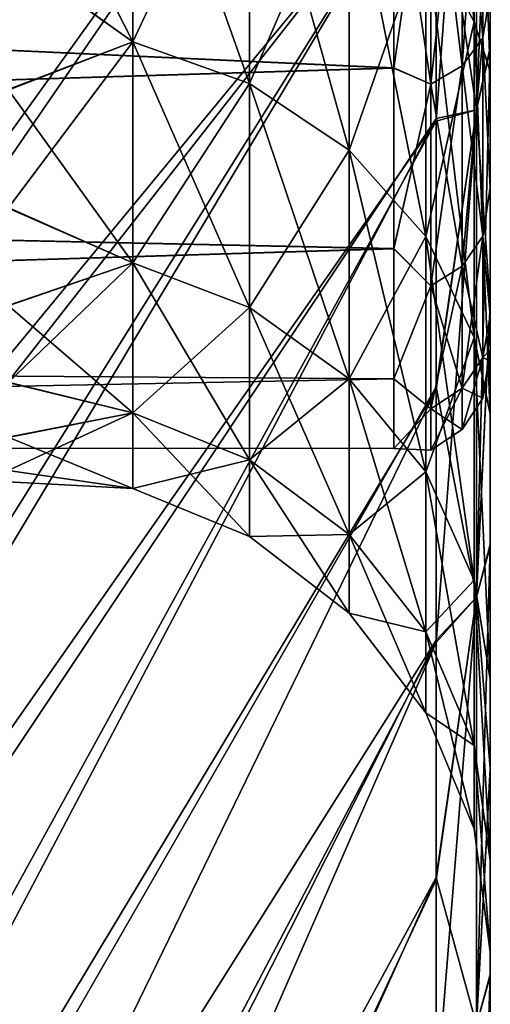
# Model space of a CAD drawing. Header units: metres. Extents: x 26 to 263, y -109 to 109.
# Tile 290 of 656: x 35.8 to 37.26, y 64.12 to 67.19. Entities that reach past the tile are written whole.
import ezdxf

# ---------------------------------------------------------------- set-up
doc = ezdxf.new("R2010")
doc.units = ezdxf.units.M
doc.layers.add('solid_500750', color=7, linetype='CONTINUOUS')

msp = doc.modelspace()

# ---------------------------------------------------------------- linework, layer by layer
at = {"layer": 'solid_500750'}
for points in [[(31.913504, 66.70002, -35.726856), (37.09174, 71.623268, -22.366859), (37.09174, 70.629921, -22.024858)], [(31.913504, 66.70002, -35.726856), (31.913504, 68.37365, -36.235897), (37.09174, 71.623268, -22.366859)], [(31.913504, 66.904724, 21.455446), (37.09174, 70.620544, 7.681864), (37.09174, 71.614517, 8.024754)], [(31.913504, 68.544624, 21.942572), (31.913504, 66.904724, 21.455446), (37.09174, 71.614517, 8.024754)], [(31.913504, 64.955063, -35.079613), (37.09174, 70.629921, -22.024858), (37.09174, 69.646942, -21.611387)], [(31.913504, 64.955063, -35.079613), (31.913504, 66.70002, -35.726856), (37.09174, 70.629921, -22.024858)], [(31.913504, 65.197525, 20.837536), (37.09174, 69.637314, 7.267537), (37.09174, 70.620544, 7.681864)], [(31.913504, 66.904724, 21.455446), (31.913504, 65.197525, 20.837536), (37.09174, 70.620544, 7.681864)], [(31.913504, 63.108513, -34.255775), (37.09174, 69.646942, -21.611387), (37.09174, 68.69088, -21.131321)], [(31.913504, 63.108513, -34.255775), (31.913504, 64.955063, -35.079613), (37.09174, 69.646942, -21.611387)], [(31.913504, 63.392933, 20.053045), (37.09174, 68.681358, 6.786714), (37.09174, 69.637314, 7.267537)], [(31.913504, 65.197525, 20.837536), (31.913504, 63.392933, 20.053045), (37.09174, 69.637314, 7.267537)], [(31.913504, 61.148228, -33.209949), (37.09174, 68.69088, -21.131321), (37.09174, 67.763931, -20.58466)], [(31.913504, 61.148228, -33.209949), (31.913504, 63.108513, -34.255775), (37.09174, 68.69088, -21.131321)], [(31.913504, 61.477455, 19.059336), (37.09174, 67.754814, 6.239439), (37.09174, 68.681358, 6.786714)], [(31.913504, 63.392933, 20.053045), (31.913504, 61.477455, 19.059336), (37.09174, 68.681358, 6.786714)], [(37.209892, 67.181274, 0.102237), (37.060226, 67.464508, -0.123634), (37.060226, 68.61335, 1.114529)], [(37.209892, 68.366951, 1.380091), (37.209892, 67.181274, 0.102237), (37.060226, 68.61335, 1.114529)], [(37.21806, 68.58548, 6.192237), (37.09174, 67.754814, 6.239439), (37.09174, 66.872192, 5.634274)], [(37.21806, 68.58548, 6.192237), (37.09174, 66.872192, 5.634274), (37.21806, 66.907394, 5.070977)], [(37.21806, 66.907394, -19.410387), (37.09174, 67.763931, -20.58466), (37.21806, 68.58548, -20.531649)], [(37.21806, 66.907394, -19.410387), (37.21806, 68.58548, -20.531649), (37.260601, 67.947968, -19.560253)], [(37.21806, 68.58548, 6.192237), (37.21806, 66.907394, 5.070977), (37.260601, 67.939995, 5.215463)], [(37.209892, 67.181274, -14.441648), (37.209892, 68.366951, -15.719501), (37.060226, 67.464508, -14.215776)], [(37.209892, 68.366951, 1.380091), (37.260601, 68.323288, 1.861541), (37.260601, 67.029106, 0.528245)], [(37.209892, 68.366951, 1.380091), (37.260601, 67.029106, 0.528245), (37.209892, 67.181274, 0.102237)], [(37.209892, 68.366951, -15.719501), (37.260601, 67.026283, -14.864254), (37.260601, 68.319855, -16.197927)], [(37.209892, 67.181274, -14.441648), (37.260601, 67.026283, -14.864254), (37.209892, 68.366951, -15.719501)], [(37.260601, 68.323288, 1.861541), (37.260601, 67.939995, 5.215463), (37.260601, 67.094872, 4.601319)], [(37.260601, 67.029106, 0.528245), (37.260601, 68.323288, 1.861541), (37.260601, 67.094872, 4.601319)], [(37.260601, 68.319855, -16.197927), (37.260601, 67.026283, -14.864254), (37.260601, 67.947968, -19.560253)], [(36.148827, 67.119171, -12.470262), (36.148827, 68.011719, -13.77939), (35.760601, 67.395203, -12.827183)], [(36.148827, 68.011719, -0.560021), (36.148827, 67.119171, -1.86915), (35.760601, 67.881523, -0.811113)], [(36.510941, 67.894409, -13.872943), (36.148827, 68.011719, -13.77939), (36.148827, 67.119171, -12.470262)], [(36.510941, 66.989227, -1.794126), (36.148827, 67.119171, -1.86915), (36.148827, 68.011719, -0.560021)], [(36.510941, 67.894409, -0.466468), (36.510941, 66.989227, -1.794126), (36.148827, 68.011719, -0.560021)], [(37.237762, 67.975372, -1.12151), (37.172649, 67.896568, -1.064254), (37.172649, 67.044922, -2.454009)], [(37.237762, 67.131714, -2.498232), (37.237762, 67.975372, -1.12151), (37.172649, 67.044922, -2.454009)], [(37.237762, 67.975372, -13.217901), (37.237762, 67.131714, -11.841179), (37.172649, 67.896568, -13.275157)], [(37.237762, 67.975372, -13.217901), (37.260601, 67.27227, -11.863453), (37.237762, 67.131714, -11.841179)], [(37.237762, 67.131714, -2.498232), (37.260601, 67.271782, -2.476912), (37.237762, 67.975372, -1.12151)], [(37.21806, 66.907394, -19.410387), (37.260601, 67.947968, -19.560253), (37.260601, 67.102394, -18.946596)], [(37.21806, 66.907394, 5.070977), (37.260601, 67.094872, 4.601319), (37.260601, 67.939995, 5.215463)], [(37.260601, 67.026283, -14.864254), (37.260601, 67.102394, -18.946596), (37.260601, 67.947968, -19.560253)], [(36.510941, 66.989227, -12.545284), (36.510941, 67.894409, -13.872943), (36.148827, 67.119171, -12.470262)], [(36.821815, 67.707756, -14.021793), (36.510941, 67.894409, -13.872943), (36.510941, 66.989227, -12.545284)], [(36.821815, 66.782471, -1.674758), (36.510941, 66.989227, -1.794126), (36.510941, 67.894409, -0.466468)], [(36.821815, 67.707756, -0.317618), (36.821815, 66.782471, -1.674758), (36.510941, 67.894409, -0.466468)], [(37.172649, 67.896568, -1.064254), (37.075188, 67.843948, -1.026025), (37.075188, 66.986977, -2.424481)], [(37.172649, 67.044922, -2.454009), (37.172649, 67.896568, -1.064254), (37.075188, 66.986977, -2.424481)], [(37.172649, 67.896568, -13.275157), (37.172649, 67.044922, -11.885403), (37.075188, 67.843948, -13.313386)], [(37.237762, 67.131714, -11.841179), (37.172649, 67.044922, -11.885403), (37.172649, 67.896568, -13.275157)], [(36.148827, 67.119171, -1.86915), (35.760601, 67.397346, -1.508847), (35.760601, 67.881523, -0.811113)], [(37.075188, 67.843948, -1.026025), (36.960598, 67.763893, -1.098425), (36.960598, 67.037598, -2.277515)], [(37.075188, 66.986977, -2.424481), (37.075188, 67.843948, -1.026025), (36.960598, 67.037598, -2.277515)], [(37.075188, 67.843948, -13.313386), (37.075188, 66.986977, -11.914929), (36.960598, 67.764404, -13.241706)], [(37.172649, 67.044922, -11.885403), (37.075188, 66.986977, -11.914929), (37.075188, 67.843948, -13.313386)], [(36.960598, 67.764404, -13.241706), (36.960598, 67.038101, -12.062846), (26.260599, 67.531067, -12.899378)], [(36.960598, 67.037598, -2.277515), (36.960598, 67.763893, -1.098425), (26.260599, 67.531067, -1.440033)], [(31.913504, 59.103786, -31.907547), (37.09174, 67.763931, -20.58466), (37.09174, 66.880852, -19.980057)], [(31.913504, 59.103786, -31.907547), (31.913504, 61.148228, -33.209949), (37.09174, 67.763931, -20.58466)], [(31.913504, 59.472115, 17.820148), (37.09174, 66.872192, 5.634274), (37.09174, 67.754814, 6.239439)], [(31.913504, 61.477455, 19.059336), (31.913504, 59.472115, 17.820148), (37.09174, 67.754814, 6.239439)], [(37.075188, 66.986977, -11.914929), (36.960598, 67.038101, -12.062846), (36.960598, 67.764404, -13.241706)], [(37.21806, 66.907394, -19.410387), (37.09174, 66.880852, -19.980057), (37.09174, 67.763931, -20.58466)], [(36.821815, 66.782471, -12.664653), (36.821815, 67.707756, -14.021793), (36.510941, 66.989227, -12.545284)], [(37.060226, 67.464508, -14.215776), (36.821815, 67.707756, -14.021793), (36.821815, 66.782471, -12.664653)], [(37.060226, 66.513031, -1.519195), (36.821815, 66.782471, -1.674758), (36.821815, 67.707756, -0.317618)], [(37.060226, 67.464508, -0.123634), (37.060226, 66.513031, -1.519195), (36.821815, 67.707756, -0.317618)], [(36.960598, 67.038101, -12.062846), (26.260599, 66.707558, -11.377793), (26.260599, 67.531067, -12.899378)], [(36.960598, 67.037598, -2.277515), (26.260599, 67.531067, -1.440033), (26.260599, 66.707558, -2.961617)], [(37.060226, 66.513031, -12.820216), (37.060226, 67.464508, -14.215776), (36.821815, 66.782471, -12.664653)], [(37.209892, 67.181274, -14.441648), (37.060226, 67.464508, -14.215776), (37.060226, 66.513031, -12.820216)], [(37.209892, 66.199295, -1.338061), (37.060226, 66.513031, -1.519195), (37.060226, 67.464508, -0.123634)], [(37.209892, 67.181274, 0.102237), (37.209892, 66.199295, -1.338061), (37.060226, 67.464508, -0.123634)], [(36.148827, 67.119171, -1.86915), (35.760601, 66.970459, -2.244042), (35.760601, 67.397346, -1.508847)], [(36.148827, 67.119171, -12.470262), (35.760601, 67.395203, -12.827183), (35.760601, 66.968575, -12.091803)], [(37.237762, 67.131714, -11.841179), (37.260601, 67.27227, -11.863453), (37.260601, 66.665543, -10.442002)], [(37.237762, 67.131714, -2.498232), (37.260601, 66.665192, -3.898442), (37.260601, 67.271782, -2.476912)], [(37.260601, 67.271782, -2.476912), (37.260601, 66.665543, -10.442002), (37.260601, 67.27227, -11.863453)], [(37.260601, 67.271782, -2.476912), (37.260601, 66.665192, -3.898442), (37.260601, 66.665543, -10.442002)], [(37.209892, 66.199295, -13.00135), (37.209892, 67.181274, -14.441648), (37.060226, 66.513031, -12.820216)], [(37.209892, 67.181274, 0.102237), (37.260601, 67.029106, 0.528245), (37.260601, 65.962479, -0.978179)], [(37.209892, 67.181274, 0.102237), (37.260601, 65.962479, -0.978179), (37.209892, 66.199295, -1.338061)], [(37.209892, 67.181274, -14.441648), (37.260601, 65.96022, -13.357464), (37.260601, 67.026283, -14.864254)], [(37.209892, 66.199295, -13.00135), (37.260601, 65.96022, -13.357464), (37.209892, 67.181274, -14.441648)], [(37.237762, 67.131714, -2.498232), (37.172649, 67.044922, -2.454009), (37.172649, 66.421173, -3.959879)], [(37.237762, 66.513817, -3.989981), (37.237762, 67.131714, -2.498232), (37.172649, 66.421173, -3.959879)], [(37.237762, 67.131714, -11.841179), (37.237762, 66.513817, -10.34943), (37.172649, 67.044922, -11.885403)], [(37.237762, 67.131714, -11.841179), (37.260601, 66.665543, -10.442002), (37.237762, 66.513817, -10.34943)], [(37.237762, 66.513817, -3.989981), (37.260601, 66.665192, -3.898442), (37.237762, 67.131714, -2.498232)], [(36.148827, 67.119171, -12.470262), (35.760601, 66.968575, -12.091803), (35.760601, 66.601875, -11.322884)], [(36.148827, 66.431702, -11.042727), (36.148827, 67.119171, -12.470262), (35.760601, 66.601875, -11.322884)], [(36.148827, 67.119171, -1.86915), (36.148827, 66.431702, -3.296685), (35.760601, 66.970459, -2.244042)], [(36.510941, 66.989227, -12.545284), (36.148827, 67.119171, -12.470262), (36.148827, 66.431702, -11.042727)], [(36.510941, 66.29203, -3.241866), (36.148827, 66.431702, -3.296685), (36.148827, 67.119171, -1.86915)], [(36.510941, 66.989227, -1.794126), (36.510941, 66.29203, -3.241866), (36.148827, 67.119171, -1.86915)], [(37.21806, 66.907394, -19.410387), (37.260601, 67.102394, -18.946596), (37.260601, 66.302734, -18.275608)], [(37.260601, 67.026283, -14.864254), (37.260601, 66.302734, -18.275608), (37.260601, 67.102394, -18.946596)], [(37.21806, 65.390022, 3.740275), (37.260601, 66.295746, 3.929908), (37.260601, 67.094872, 4.601319)], [(37.21806, 66.907394, 5.070977), (37.21806, 65.390022, 3.740275), (37.260601, 67.094872, 4.601319)], [(37.260601, 67.029106, 0.528245), (37.260601, 67.094872, 4.601319), (37.260601, 66.295746, 3.929908)], [(36.960598, 67.038101, -12.062846), (36.960598, 66.475502, -10.803561), (26.260599, 66.707558, -11.377793)], [(36.960598, 66.475105, -3.536927), (36.960598, 67.037598, -2.277515), (26.260599, 66.707558, -2.961617)], [(37.075188, 66.986977, -11.914929), (36.960598, 66.475502, -10.803561), (36.960598, 67.038101, -12.062846)], [(37.075188, 66.986977, -2.424481), (36.960598, 67.037598, -2.277515), (36.960598, 66.475105, -3.536927)], [(37.172649, 67.044922, -2.454009), (37.075188, 66.986977, -2.424481), (37.075188, 66.359314, -3.939781)], [(37.172649, 66.421173, -3.959879), (37.172649, 67.044922, -2.454009), (37.075188, 66.359314, -3.939781)], [(37.172649, 67.044922, -11.885403), (37.172649, 66.421173, -10.379532), (37.075188, 66.986977, -11.914929)], [(37.237762, 66.513817, -10.34943), (37.172649, 66.421173, -10.379532), (37.172649, 67.044922, -11.885403)], [(37.260601, 65.962479, -0.978179), (37.260601, 67.029106, 0.528245), (37.260601, 66.295746, 3.929908)], [(37.260601, 67.026283, -14.864254), (37.260601, 65.96022, -13.357464), (37.260601, 66.302734, -18.275608)], [(36.510941, 66.29203, -11.097545), (36.510941, 66.989227, -12.545284), (36.148827, 66.431702, -11.042727)], [(36.821815, 66.782471, -12.664653), (36.510941, 66.989227, -12.545284), (36.510941, 66.29203, -11.097545)], [(36.821815, 66.069794, -3.154646), (36.510941, 66.29203, -3.241866), (36.510941, 66.989227, -1.794126)], [(36.821815, 66.782471, -1.674758), (36.821815, 66.069794, -3.154646), (36.510941, 66.989227, -1.794126)], [(37.075188, 66.359314, -3.939781), (37.075188, 66.986977, -2.424481), (36.960598, 66.475105, -3.536927)], [(37.075188, 66.986977, -11.914929), (37.075188, 66.359314, -10.39963), (36.960598, 66.475502, -10.803561)], [(37.172649, 66.421173, -10.379532), (37.075188, 66.359314, -10.39963), (37.075188, 66.986977, -11.914929)], [(36.148827, 66.431702, -3.296685), (35.760601, 66.603477, -3.012797), (35.760601, 66.970459, -2.244042)], [(37.21806, 66.907394, 5.070977), (37.09174, 66.872192, 5.634274), (37.09174, 66.037163, 4.975233)], [(37.21806, 66.907394, 5.070977), (37.09174, 66.037163, 4.975233), (37.09174, 65.24926, 4.262993)], [(37.21806, 66.907394, 5.070977), (37.09174, 65.24926, 4.262993), (37.21806, 65.390022, 3.740275)], [(37.21806, 66.907394, -19.410387), (37.09174, 66.045273, -19.321497), (37.09174, 66.880852, -19.980057)], [(37.21806, 65.390022, -18.079685), (37.09174, 66.045273, -19.321497), (37.21806, 66.907394, -19.410387)], [(37.21806, 65.390022, -18.079685), (37.21806, 66.907394, -19.410387), (37.260601, 66.302734, -18.275608)], [(31.913504, 57.038105, -30.335411), (37.09174, 66.880852, -19.980057), (37.09174, 66.045273, -19.321497)], [(31.913504, 57.038105, -30.335411), (31.913504, 59.103786, -31.907547), (37.09174, 66.880852, -19.980057)], [(31.913504, 57.425465, 16.312679), (37.09174, 66.037163, 4.975233), (37.09174, 66.872192, 5.634274)], [(31.913504, 59.472115, 17.820148), (31.913504, 57.425465, 16.312679), (37.09174, 66.872192, 5.634274)], [(36.821815, 66.069794, -11.184765), (36.821815, 66.782471, -12.664653), (36.510941, 66.29203, -11.097545)], [(37.060226, 66.513031, -12.820216), (36.821815, 66.782471, -12.664653), (36.821815, 66.069794, -11.184765)], [(37.060226, 65.780174, -3.040979), (36.821815, 66.069794, -3.154646), (36.821815, 66.782471, -1.674758)], [(37.060226, 66.513031, -1.519195), (37.060226, 65.780174, -3.040979), (36.821815, 66.782471, -1.674758)], [(36.960598, 66.475502, -10.803561), (26.260599, 66.145737, -9.741385), (26.260599, 66.707558, -11.377793)], [(36.960598, 66.475105, -3.536927), (26.260599, 66.707558, -2.961617), (26.260599, 66.145737, -4.598027)], [(37.237762, 66.513817, -10.34943), (37.260601, 66.665543, -10.442002), (37.260601, 66.26683, -8.861852)], [(37.237762, 66.513817, -3.989981), (37.260601, 66.266701, -5.478325), (37.260601, 66.665192, -3.898442)], [(37.260601, 66.665192, -3.898442), (37.260601, 66.26683, -8.861852), (37.260601, 66.665543, -10.442002)], [(37.260601, 66.665192, -3.898442), (37.260601, 66.266701, -5.478325), (37.260601, 66.26683, -8.861852)], [(36.148827, 66.431702, -3.296685), (35.760601, 66.298904, -3.811047), (35.760601, 66.603477, -3.012797)], [(36.148827, 66.431702, -11.042727), (35.760601, 66.601875, -11.322884), (35.760601, 66.297607, -10.524502)], [(37.060226, 65.780174, -11.298432), (37.060226, 66.513031, -12.820216), (36.821815, 66.069794, -11.184765)], [(37.209892, 66.199295, -13.00135), (37.060226, 66.513031, -12.820216), (37.060226, 65.780174, -11.298432)], [(37.209892, 65.442947, -2.908627), (37.060226, 65.780174, -3.040979), (37.060226, 66.513031, -1.519195)], [(37.209892, 66.199295, -1.338061), (37.209892, 65.442947, -2.908627), (37.060226, 66.513031, -1.519195)], [(37.237762, 66.513817, -3.989981), (37.172649, 66.421173, -3.959879), (37.172649, 66.040672, -5.544787)], [(37.237762, 66.136879, -5.560025), (37.237762, 66.513817, -3.989981), (37.172649, 66.040672, -5.544787)], [(37.237762, 66.513817, -10.34943), (37.237762, 66.136879, -8.779386), (37.172649, 66.421173, -10.379532)], [(37.237762, 66.513817, -10.34943), (37.260601, 66.26683, -8.861852), (37.237762, 66.136879, -8.779386)], [(37.237762, 66.136879, -5.560025), (37.260601, 66.266701, -5.478325), (37.237762, 66.513817, -3.989981)], [(36.960598, 66.475502, -10.803561), (36.960598, 66.070358, -9.423619), (26.260599, 66.145737, -9.741385)], [(36.960598, 66.070175, -4.916645), (36.960598, 66.475105, -3.536927), (26.260599, 66.145737, -4.598027)], [(37.075188, 66.359314, -10.39963), (36.960598, 66.070358, -9.423619), (36.960598, 66.475502, -10.803561)], [(37.075188, 66.359314, -3.939781), (36.960598, 66.475105, -3.536927), (36.960598, 66.070175, -4.916645)], [(36.148827, 66.431702, -11.042727), (35.760601, 66.297607, -10.524502), (35.760601, 66.058891, -9.703905)], [(36.148827, 65.964684, -9.528675), (36.148827, 66.431702, -11.042727), (35.760601, 66.058891, -9.703905)], [(36.148827, 66.431702, -3.296685), (36.148827, 65.964684, -4.810736), (35.760601, 66.298904, -3.811047)], [(36.510941, 66.29203, -11.097545), (36.148827, 66.431702, -11.042727), (36.148827, 65.964684, -9.528675)], [(36.510941, 65.818398, -4.777348), (36.148827, 65.964684, -4.810736), (36.148827, 66.431702, -3.296685)], [(36.510941, 66.29203, -3.241866), (36.510941, 65.818398, -4.777348), (36.148827, 66.431702, -3.296685)], [(37.172649, 66.421173, -3.959879), (37.075188, 66.359314, -3.939781), (37.075188, 65.976433, -5.534613)], [(37.172649, 66.040672, -5.544787), (37.172649, 66.421173, -3.959879), (37.075188, 65.976433, -5.534613)], [(37.172649, 66.421173, -10.379532), (37.172649, 66.040672, -8.794624), (37.075188, 66.359314, -10.39963)], [(37.237762, 66.136879, -8.779386), (37.172649, 66.040672, -8.794624), (37.172649, 66.421173, -10.379532)], [(37.075188, 65.976433, -5.534613), (37.075188, 66.359314, -3.939781), (36.960598, 66.070175, -4.916645)], [(37.075188, 66.359314, -10.39963), (37.075188, 65.976433, -8.804798), (36.960598, 66.070358, -9.423619)], [(37.172649, 66.040672, -8.794624), (37.075188, 65.976433, -8.804798), (37.075188, 66.359314, -10.39963)], [(37.21806, 65.390022, -18.079685), (37.260601, 66.302734, -18.275608), (37.260601, 65.554665, -17.553612)], [(37.260601, 65.96022, -13.357464), (37.260601, 65.554665, -17.553612), (37.260601, 66.302734, -18.275608)], [(36.148827, 65.964684, -4.810736), (35.760601, 66.059868, -4.631544), (35.760601, 66.298904, -3.811047)], [(36.510941, 65.818398, -9.562063), (36.510941, 66.29203, -11.097545), (36.148827, 65.964684, -9.528675)], [(36.821815, 66.069794, -11.184765), (36.510941, 66.29203, -11.097545), (36.510941, 65.818398, -9.562063)], [(36.821815, 65.585648, -4.724224), (36.510941, 65.818398, -4.777348), (36.510941, 66.29203, -3.241866)], [(36.821815, 66.069794, -3.154646), (36.821815, 65.585648, -4.724224), (36.510941, 66.29203, -3.241866)], [(37.21806, 65.390022, 3.740275), (37.260601, 65.548172, 3.207477), (37.260601, 66.295746, 3.929908)], [(37.260601, 65.962479, -0.978179), (37.260601, 66.295746, 3.929908), (37.260601, 65.548172, 3.207477)], [(37.237762, 66.136879, -8.779386), (37.260601, 66.26683, -8.861852), (37.260601, 66.160904, -8.023115)], [(37.237762, 66.136879, -5.560025), (37.260601, 66.160843, -6.316964), (37.260601, 66.266701, -5.478325)], [(37.260601, 66.266701, -5.478325), (37.260601, 66.160904, -8.023115), (37.260601, 66.26683, -8.861852)], [(37.260601, 66.266701, -5.478325), (37.260601, 66.160843, -6.316964), (37.260601, 66.160904, -8.023115)], [(37.209892, 65.442947, -11.430783), (37.209892, 66.199295, -13.00135), (37.060226, 65.780174, -11.298432)], [(37.209892, 66.199295, -1.338061), (37.260601, 65.962479, -0.978179), (37.260601, 65.136192, -2.63478)], [(37.209892, 66.199295, -1.338061), (37.260601, 65.136192, -2.63478), (37.209892, 65.442947, -2.908627)], [(37.209892, 66.199295, -13.00135), (37.260601, 65.134521, -11.700517), (37.260601, 65.96022, -13.357464)], [(37.209892, 65.442947, -11.430783), (37.260601, 65.134521, -11.700517), (37.209892, 66.199295, -13.00135)], [(37.237762, 66.136879, -8.779386), (37.260601, 66.160904, -8.023115), (37.260601, 66.125, -7.170022)], [(37.237762, 66.010193, -7.169705), (37.260601, 66.125, -7.170022), (37.260601, 66.160843, -6.316964)], [(37.237762, 66.010193, -7.169705), (37.260601, 66.160843, -6.316964), (37.237762, 66.136879, -5.560025)], [(37.260601, 66.160843, -6.316964), (37.260601, 66.125, -7.170022), (37.260601, 66.160904, -8.023115)], [(36.960598, 66.070358, -9.423619), (26.260599, 65.860931, -8.034801), (26.260599, 66.145737, -9.741385)], [(36.960598, 66.070175, -4.916645), (26.260599, 66.145737, -4.598027), (26.260599, 65.860931, -6.30461)], [(37.237762, 66.136879, -5.560025), (37.172649, 66.040672, -5.544787), (37.172649, 65.912788, -7.169705)], [(37.237762, 66.010193, -7.169705), (37.237762, 66.136879, -5.560025), (37.172649, 65.912788, -7.169705)], [(37.237762, 66.136879, -8.779386), (37.237762, 66.010193, -7.169705), (37.172649, 66.040672, -8.794624)], [(37.237762, 66.136879, -8.779386), (37.260601, 66.125, -7.170022), (37.237762, 66.010193, -7.169705)], [(36.960598, 66.070358, -9.423619), (36.960598, 65.852936, -7.934206), (26.260599, 65.860931, -8.034801)], [(36.960598, 65.85289, -6.405865), (36.960598, 66.070175, -4.916645), (26.260599, 65.860931, -6.30461)], [(36.148827, 65.964684, -4.810736), (35.760601, 65.888115, -5.468172), (35.760601, 66.059868, -4.631544)], [(36.148827, 65.964684, -9.528675), (35.760601, 66.058891, -9.703905), (35.760601, 65.887459, -8.867217)], [(36.821815, 65.585648, -9.615188), (36.821815, 66.069794, -11.184765), (36.510941, 65.818398, -9.562063)], [(37.060226, 65.780174, -11.298432), (36.821815, 66.069794, -11.184765), (36.821815, 65.585648, -9.615188)], [(37.060226, 65.282318, -4.654992), (36.821815, 65.585648, -4.724224), (36.821815, 66.069794, -3.154646)], [(37.060226, 65.780174, -3.040979), (37.060226, 65.282318, -4.654992), (36.821815, 66.069794, -3.154646)], [(37.075188, 65.976433, -8.804798), (36.960598, 65.852936, -7.934206), (36.960598, 66.070358, -9.423619)], [(37.075188, 65.976433, -5.534613), (36.960598, 66.070175, -4.916645), (36.960598, 65.85289, -6.405865)], [(31.913504, 57.038105, -30.335411), (37.09174, 66.045273, -19.321497), (37.09174, 65.256821, -18.609709)], [(31.913504, 55.386005, 14.516128), (37.09174, 65.24926, 4.262993), (37.09174, 66.037163, 4.975233)], [(31.913504, 57.425465, 16.312679), (31.913504, 55.386005, 14.516128), (37.09174, 66.037163, 4.975233)], [(37.172649, 66.040672, -5.544787), (37.075188, 65.976433, -5.534613), (37.075188, 65.847748, -7.169705)], [(37.172649, 65.912788, -7.169705), (37.172649, 66.040672, -5.544787), (37.075188, 65.847748, -7.169705)], [(37.172649, 66.040672, -8.794624), (37.172649, 65.912788, -7.169705), (37.075188, 65.976433, -8.804798)], [(37.21806, 65.390022, -18.079685), (37.09174, 65.256821, -18.609709), (37.09174, 66.045273, -19.321497)], [(37.237762, 66.010193, -7.169705), (37.172649, 65.912788, -7.169705), (37.172649, 66.040672, -8.794624)], [(36.148827, 65.964684, -9.528675), (35.760601, 65.887459, -8.867217), (35.760601, 65.784302, -8.019802)], [(36.148827, 65.728531, -7.961927), (36.148827, 65.964684, -9.528675), (35.760601, 65.784302, -8.019802)], [(36.148827, 65.964684, -4.810736), (36.148827, 65.728531, -6.377483), (35.760601, 65.888115, -5.468172)], [(36.510941, 65.818398, -9.562063), (36.148827, 65.964684, -9.528675), (36.148827, 65.728531, -7.961927)], [(36.510941, 65.578903, -6.366271), (36.148827, 65.728531, -6.377483), (36.148827, 65.964684, -4.810736)], [(36.510941, 65.818398, -4.777348), (36.510941, 65.578903, -6.366271), (36.148827, 65.964684, -4.810736)], [(37.075188, 65.847748, -7.169705), (37.075188, 65.976433, -5.534613), (36.960598, 65.85289, -6.405865)], [(37.075188, 65.976433, -8.804798), (37.075188, 65.847748, -7.169705), (36.960598, 65.852936, -7.934206)], [(37.172649, 65.912788, -7.169705), (37.075188, 65.847748, -7.169705), (37.075188, 65.976433, -8.804798)], [(37.260601, 65.136192, -2.63478), (37.260601, 65.962479, -0.978179), (37.260601, 65.548172, 3.207477)], [(37.260601, 65.96022, -13.357464), (37.260601, 65.134521, -11.700517), (37.260601, 65.554665, -17.553612)], [(36.148827, 65.728531, -6.377483), (35.760601, 65.784637, -6.315555), (35.760601, 65.888115, -5.468172)], [(36.960598, 65.85289, -6.405865), (26.260599, 65.860931, -6.30461), (26.260599, 65.860931, -8.034801)], [(36.960598, 65.852936, -7.934206), (36.960598, 65.85289, -6.405865), (26.260599, 65.860931, -8.034801)], [(37.075188, 65.847748, -7.169705), (36.960598, 65.85289, -6.405865), (36.960598, 65.852936, -7.934206)], [(36.510941, 65.578903, -7.973141), (36.510941, 65.818398, -9.562063), (36.148827, 65.728531, -7.961927)], [(36.821815, 65.585648, -9.615188), (36.510941, 65.818398, -9.562063), (36.510941, 65.578903, -7.973141)], [(36.821815, 65.340836, -6.34843), (36.510941, 65.578903, -6.366271), (36.510941, 65.818398, -4.777348)], [(36.821815, 65.585648, -4.724224), (36.821815, 65.340836, -6.34843), (36.510941, 65.818398, -4.777348)], [(36.148827, 65.728531, -6.377483), (35.760601, 65.75, -7.167673), (35.760601, 65.784637, -6.315555)], [(36.148827, 65.728531, -7.961927), (35.760601, 65.784302, -8.019802), (35.760601, 65.75, -7.167673)], [(37.060226, 65.282318, -9.68442), (37.060226, 65.780174, -11.298432), (36.821815, 65.585648, -9.615188)], [(37.209892, 65.442947, -11.430783), (37.060226, 65.780174, -11.298432), (37.060226, 65.282318, -9.68442)], [(37.209892, 64.929131, -4.574379), (37.060226, 65.282318, -4.654992), (37.060226, 65.780174, -3.040979)], [(37.209892, 65.442947, -2.908627), (37.209892, 64.929131, -4.574379), (37.060226, 65.780174, -3.040979)], [(36.148827, 65.728531, -6.377483), (36.148827, 65.728531, -7.961927), (35.760601, 65.75, -7.167673)], [(36.510941, 65.578903, -7.973141), (36.148827, 65.728531, -7.961927), (36.148827, 65.728531, -6.377483)], [(36.510941, 65.578903, -6.366271), (36.510941, 65.578903, -7.973141), (36.148827, 65.728531, -6.377483)], [(36.821815, 65.340836, -7.990982), (36.821815, 65.585648, -9.615188), (36.510941, 65.578903, -7.973141)], [(36.821815, 65.340836, -7.990982), (36.510941, 65.578903, -7.973141), (36.510941, 65.578903, -6.366271)], [(36.821815, 65.340836, -6.34843), (36.821815, 65.340836, -7.990982), (36.510941, 65.578903, -6.366271)], [(37.060226, 65.282318, -9.68442), (36.821815, 65.585648, -9.615188), (36.821815, 65.340836, -7.990982)], [(37.060226, 65.030579, -6.325179), (36.821815, 65.340836, -6.34843), (36.821815, 65.585648, -4.724224)], [(37.060226, 65.282318, -4.654992), (37.060226, 65.030579, -6.325179), (36.821815, 65.585648, -4.724224)], [(37.21806, 65.390022, -18.079685), (37.260601, 65.554665, -17.553612), (37.260601, 64.856979, -16.779282)], [(37.21806, 64.059319, 2.2229), (37.260601, 64.85096, 2.432702), (37.260601, 65.548172, 3.207477)], [(37.21806, 65.390022, 3.740275), (37.21806, 64.059319, 2.2229), (37.260601, 65.548172, 3.207477)], [(37.260601, 65.134521, -11.700517), (37.260601, 64.856979, -16.779282), (37.260601, 65.554665, -17.553612)], [(37.260601, 65.136192, -2.63478), (37.260601, 65.548172, 3.207477), (37.260601, 64.85096, 2.432702)], [(37.209892, 64.929131, -9.765032), (37.209892, 65.442947, -11.430783), (37.060226, 65.282318, -9.68442)], [(37.209892, 65.442947, -2.908627), (37.260601, 65.136192, -2.63478), (37.260601, 64.571495, -4.405041)], [(37.209892, 65.442947, -2.908627), (37.260601, 64.571495, -4.405041), (37.209892, 64.929131, -4.574379)], [(37.209892, 65.442947, -11.430783), (37.260601, 64.570473, -9.930033), (37.260601, 65.134521, -11.700517)], [(37.209892, 64.929131, -9.765032), (37.260601, 64.570473, -9.930033), (37.209892, 65.442947, -11.430783)], [(37.21806, 65.390022, 3.740275), (37.09174, 65.24926, 4.262993), (37.09174, 64.511009, 3.500119)], [(37.21806, 65.390022, 3.740275), (37.09174, 64.511009, 3.500119), (37.09174, 63.825546, 2.689983)], [(37.21806, 65.390022, 3.740275), (37.09174, 63.825546, 2.689983), (37.21806, 64.059319, 2.2229)], [(37.21806, 65.390022, -18.079685), (37.09174, 64.518059, -17.847311), (37.09174, 65.256821, -18.609709)], [(37.21806, 64.059319, -16.562311), (37.09174, 64.518059, -17.847311), (37.21806, 65.390022, -18.079685)], [(37.21806, 64.059319, -16.562311), (37.21806, 65.390022, -18.079685), (37.260601, 64.856979, -16.779282)], [(37.060226, 65.030579, -8.014232), (36.821815, 65.340836, -7.990982), (36.821815, 65.340836, -6.34843)], [(37.060226, 65.030579, -8.014232), (37.060226, 65.282318, -9.68442), (36.821815, 65.340836, -7.990982)], [(37.060226, 65.030579, -6.325179), (37.060226, 65.030579, -8.014232), (36.821815, 65.340836, -6.34843)], [(37.209892, 64.929131, -9.765032), (37.060226, 65.282318, -9.68442), (37.060226, 65.030579, -8.014232)], [(37.209892, 64.669327, -6.298107), (37.060226, 65.030579, -6.325179), (37.060226, 65.282318, -4.654992)], [(37.209892, 64.929131, -4.574379), (37.209892, 64.669327, -6.298107), (37.060226, 65.282318, -4.654992)], [(31.913504, 54.990292, -28.466814), (37.09174, 65.256821, -18.609709), (37.09174, 64.518059, -17.847311)], [(31.913504, 54.990292, -28.466814), (31.913504, 57.038105, -30.335411), (37.09174, 65.256821, -18.609709)], [(31.913504, 53.406002, 12.414351), (37.09174, 64.511009, 3.500119), (37.09174, 65.24926, 4.262993)], [(31.913504, 55.386005, 14.516128), (31.913504, 53.406002, 12.414351), (37.09174, 65.24926, 4.262993)], [(37.260601, 64.571495, -4.405041), (37.260601, 65.136192, -2.63478), (37.260601, 64.85096, 2.432702)], [(37.260601, 65.134521, -11.700517), (37.260601, 64.570473, -9.930033), (37.260601, 64.856979, -16.779282)], [(37.209892, 64.669327, -8.041305), (37.060226, 65.030579, -8.014232), (37.060226, 65.030579, -6.325179)], [(37.209892, 64.669327, -8.041305), (37.209892, 64.929131, -9.765032), (37.060226, 65.030579, -8.014232)], [(37.209892, 64.669327, -6.298107), (37.209892, 64.669327, -8.041305), (37.060226, 65.030579, -6.325179)], [(37.209892, 64.929131, -4.574379), (37.260601, 64.571495, -4.405041), (37.260601, 64.285919, -6.239952)], [(37.209892, 64.929131, -4.574379), (37.260601, 64.285919, -6.239952), (37.209892, 64.669327, -6.298107)], [(37.209892, 64.929131, -9.765032), (37.260601, 64.285576, -8.095037), (37.260601, 64.570473, -9.930033)], [(37.209892, 64.669327, -8.041305), (37.260601, 64.285576, -8.095037), (37.209892, 64.929131, -9.765032)], [(37.21806, 64.059319, -16.562311), (37.260601, 64.856979, -16.779282), (37.260601, 64.216187, -15.95991)], [(37.21806, 64.059319, 2.2229), (37.260601, 64.21067, 1.612915), (37.260601, 64.85096, 2.432702)], [(37.260601, 64.285576, -8.095037), (37.260601, 64.216187, -15.95991), (37.260601, 64.856979, -16.779282)], [(37.260601, 64.570473, -9.930033), (37.260601, 64.285576, -8.095037), (37.260601, 64.856979, -16.779282)], [(37.260601, 64.571495, -4.405041), (37.260601, 64.85096, 2.432702), (37.260601, 64.21067, 1.612915)], [(37.209892, 64.669327, -6.298107), (37.260601, 64.285919, -6.239952), (37.260601, 64.285576, -8.095037)], [(37.209892, 64.669327, -6.298107), (37.260601, 64.285576, -8.095037), (37.209892, 64.669327, -8.041305)], [(37.260601, 64.285919, -6.239952), (37.260601, 64.571495, -4.405041), (37.260601, 64.21067, 1.612915)], [(31.913504, 53.028851, -26.304075), (37.09174, 64.518059, -17.847311), (37.09174, 63.832077, -17.037649)], [(31.913504, 53.028851, -26.304075), (31.913504, 54.990292, -28.466814), (37.09174, 64.518059, -17.847311)], [(31.913504, 53.406002, 12.414351), (37.09174, 63.825546, 2.689983), (37.09174, 64.511009, 3.500119)], [(37.21806, 64.059319, -16.562311), (37.09174, 63.832077, -17.037649), (37.09174, 64.518059, -17.847311)], [(37.260601, 64.285576, -8.095037), (37.260601, 64.285919, -6.239952), (37.260601, 64.21067, 1.612915)], [(37.260601, 64.285576, -8.095037), (37.260601, 64.21067, 1.612915), (37.260601, 64.216187, -15.95991)], [(37.21806, 64.059319, -16.562311), (37.260601, 64.216187, -15.95991), (37.260601, 63.632004, -15.094386)], [(37.260601, 64.21067, 1.612915), (37.260601, 63.632004, -15.094386), (37.260601, 64.216187, -15.95991)], [(37.21806, 62.938057, 0.544816), (37.260601, 63.627022, 0.747004), (37.260601, 64.21067, 1.612915)], [(37.21806, 64.059319, 2.2229), (37.21806, 62.938057, 0.544816), (37.260601, 64.21067, 1.612915)], [(37.260601, 64.21067, 1.612915), (37.260601, 63.627022, 0.747004), (37.260601, 63.632004, -15.094386)]]:
    msp.add_3dface(points, dxfattribs=at)

doc.saveas('drawing.dxf')
